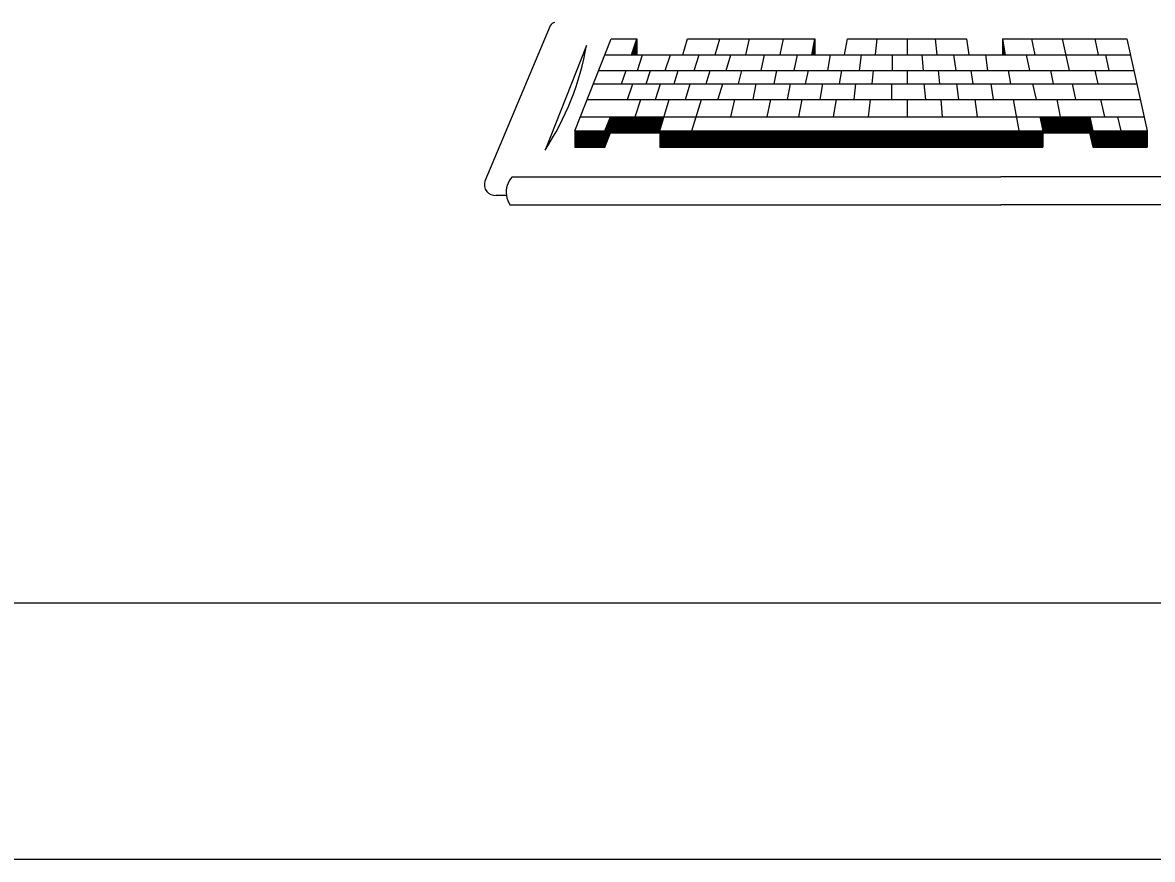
# Model space of a CAD drawing. Extents: x 22369.6 to 22389.4, y 22369.6 to 22386.
# Drawn here: x 22381.968 to 22382.702, y 22369.621 to 22370.165 of the extents above; entities that cross this region are included whole.
import ezdxf

# ---------------------------------------------------------------- set-up
doc = ezdxf.new("R2010")
doc.units = 0
for name, color, linetype in [('Level 1', 7, 'Continuous'), ('Level 2', 7, 'Continuous'), ('Level 25', 7, 'Continuous'), ('Level 5', 7, 'Continuous'), ('Level 7', 7, 'Continuous'), ('Level 9', 7, 'Continuous')]:
    doc.layers.add(name, color=color, linetype=linetype)

msp = doc.modelspace()

# ---------------------------------------------------------------- linework, layer by layer
at = {"layer": 'Level 1'}
msp.add_lwpolyline([(22369.6213, 22380.95463), (22384.28809, 22380.95463), (22384.28809, 22369.6213), (22369.6213, 22369.6213)], close=True, dxfattribs=at)
at = {"layer": 'Level 2'}
for p, q in [((22382.33423, 22370.15038), (22382.30727, 22370.08234)), ((22382.34619, 22370.09472), (22382.34985, 22370.10401)), ((22382.34798, 22370.0993), (22382.38314, 22370.0993)), ((22382.3481, 22370.09963), (22382.38331, 22370.09963)), ((22382.34823, 22370.09993), (22382.38339, 22370.09993)), ((22382.34835, 22370.10026), (22382.38348, 22370.10026)), ((22382.34852, 22370.10063), (22382.38356, 22370.10063)), ((22382.3486, 22370.10093), (22382.38364, 22370.10093)), ((22382.34873, 22370.10126), (22382.38377, 22370.10126)), ((22382.34889, 22370.10159), (22382.38389, 22370.10159)), ((22382.34902, 22370.10193), (22382.38398, 22370.10193)), ((22382.34914, 22370.10226), (22382.38406, 22370.10226)), ((22382.34923, 22370.10259), (22382.38419, 22370.10259)), ((22382.34939, 22370.10293), (22382.38427, 22370.10293)), ((22382.34952, 22370.10322), (22382.38439, 22370.10322)), ((22382.34964, 22370.10355), (22382.38448, 22370.10355)), ((22382.34981, 22370.10393), (22382.35685, 22370.10393)), ((22382.34985, 22370.10401), (22382.34985, 22370.09359)), ((22382.62927, 22370.10393), (22382.63985, 22370.10393)), ((22382.62931, 22370.10355), (22382.66106, 22370.10355)), ((22382.62935, 22370.10322), (22382.66114, 22370.10322)), ((22382.62944, 22370.10293), (22382.66123, 22370.10293)), ((22382.62948, 22370.10259), (22382.66131, 22370.10259)), ((22382.62952, 22370.10226), (22382.66139, 22370.10226)), ((22382.62956, 22370.10193), (22382.66144, 22370.10193)), ((22382.62964, 22370.10159), (22382.66156, 22370.10159)), ((22382.62969, 22370.10126), (22382.66164, 22370.10126)), ((22382.62973, 22370.10093), (22382.66173, 22370.10093)), ((22382.62977, 22370.10063), (22382.66177, 22370.10063)), ((22382.62981, 22370.10026), (22382.66185, 22370.10026)), ((22382.62989, 22370.09993), (22382.66198, 22370.09993)), ((22382.62998, 22370.09963), (22382.66206, 22370.09963)), ((22382.63002, 22370.0993), (22382.66214, 22370.0993)), ((22382.66098, 22370.10388), (22382.66098, 22370.09347)), ((22382.32652, 22370.09472), (22382.32652, 22370.08426)), ((22382.32652, 22370.09472), (22382.34602, 22370.09472)), ((22382.32652, 22370.09468), (22382.69839, 22370.09468)), ((22382.32652, 22370.09434), (22382.69839, 22370.09434)), ((22382.32652, 22370.09401), (22382.69839, 22370.09401)), ((22382.32652, 22370.09368), (22382.69839, 22370.09368)), ((22382.32652, 22370.09334), (22382.34973, 22370.09334)), ((22382.32652, 22370.09301), (22382.3496, 22370.09301)), ((22382.32652, 22370.09268), (22382.34948, 22370.09268)), ((22382.32652, 22370.09238), (22382.34935, 22370.09238)), ((22382.32652, 22370.09201), (22382.34919, 22370.09201)), ((22382.34619, 22370.09472), (22382.34619, 22370.08426)), ((22382.34619, 22370.08426), (22382.34985, 22370.09359)), ((22382.34631, 22370.09497), (22382.38194, 22370.09497)), ((22382.34639, 22370.0953), (22382.38202, 22370.0953)), ((22382.34652, 22370.09568), (22382.38214, 22370.09568)), ((22382.34669, 22370.09601), (22382.38227, 22370.09601)), ((22382.34681, 22370.0963), (22382.38227, 22370.0963)), ((22382.34694, 22370.09663), (22382.38239, 22370.09663)), ((22382.34706, 22370.09697), (22382.38248, 22370.09697)), ((22382.34719, 22370.09734), (22382.38256, 22370.09734)), ((22382.34731, 22370.09763), (22382.38269, 22370.09763)), ((22382.34744, 22370.09797), (22382.38281, 22370.09797)), ((22382.3476, 22370.0983), (22382.38289, 22370.0983)), ((22382.34769, 22370.09859), (22382.38298, 22370.09859)), ((22382.34781, 22370.09897), (22382.38306, 22370.09897)), ((22382.34985, 22370.09359), (22382.38177, 22370.09359)), ((22382.38177, 22370.09472), (22382.38177, 22370.08426)), ((22382.38177, 22370.09334), (22382.63073, 22370.09334)), ((22382.38177, 22370.09301), (22382.63073, 22370.09301)), ((22382.38177, 22370.09268), (22382.63073, 22370.09268)), ((22382.38177, 22370.09238), (22382.63073, 22370.09238)), ((22382.38177, 22370.09201), (22382.63073, 22370.09201)), ((22382.63006, 22370.09897), (22382.66219, 22370.09897)), ((22382.6301, 22370.09859), (22382.66227, 22370.09859)), ((22382.63014, 22370.0983), (22382.66235, 22370.0983)), ((22382.63019, 22370.09797), (22382.66244, 22370.09797)), ((22382.63023, 22370.09763), (22382.66252, 22370.09763)), ((22382.63035, 22370.09734), (22382.6626, 22370.09734)), ((22382.63039, 22370.09697), (22382.66269, 22370.09697)), ((22382.63044, 22370.09663), (22382.66273, 22370.09663)), ((22382.63048, 22370.0963), (22382.66281, 22370.0963)), ((22382.63052, 22370.09601), (22382.66294, 22370.09601)), ((22382.63056, 22370.09568), (22382.66302, 22370.09568)), ((22382.63064, 22370.0953), (22382.6631, 22370.0953)), ((22382.63064, 22370.09497), (22382.66314, 22370.09497)), ((22382.63073, 22370.09472), (22382.63073, 22370.08426)), ((22382.63073, 22370.09347), (22382.66098, 22370.09347)), ((22382.66098, 22370.09347), (22382.66323, 22370.08426)), ((22382.66106, 22370.09334), (22382.69839, 22370.09334)), ((22382.6611, 22370.09301), (22382.69839, 22370.09301)), ((22382.66119, 22370.09268), (22382.69839, 22370.09268)), ((22382.66127, 22370.09238), (22382.69839, 22370.09238)), ((22382.66131, 22370.09201), (22382.69839, 22370.09201)), ((22382.66323, 22370.09472), (22382.66323, 22370.08426)), ((22382.69839, 22370.09472), (22382.69839, 22370.08426)), ((22382.32652, 22370.09168), (22382.34906, 22370.09168)), ((22382.32652, 22370.09138), (22382.34894, 22370.09138)), ((22382.32652, 22370.09105), (22382.34881, 22370.09105)), ((22382.32652, 22370.09072), (22382.34869, 22370.09072)), ((22382.32652, 22370.09034), (22382.34856, 22370.09034)), ((22382.32652, 22370.09005), (22382.34844, 22370.09005)), ((22382.32652, 22370.08972), (22382.34827, 22370.08972)), ((22382.32652, 22370.08938), (22382.34819, 22370.08938)), ((22382.32652, 22370.08909), (22382.34806, 22370.08909)), ((22382.32652, 22370.08872), (22382.34789, 22370.08872)), ((22382.32652, 22370.08838), (22382.34777, 22370.08838)), ((22382.32652, 22370.08805), (22382.34764, 22370.08805)), ((22382.32652, 22370.08776), (22382.34756, 22370.08776)), ((22382.32652, 22370.08743), (22382.34739, 22370.08743)), ((22382.32652, 22370.08705), (22382.34727, 22370.08705)), ((22382.32652, 22370.08672), (22382.34714, 22370.08672)), ((22382.32652, 22370.08643), (22382.34698, 22370.08643)), ((22382.32652, 22370.08609), (22382.34685, 22370.08609)), ((22382.32652, 22370.08576), (22382.34673, 22370.08576)), ((22382.32652, 22370.08543), (22382.34664, 22370.08543)), ((22382.32652, 22370.08509), (22382.34648, 22370.08509)), ((22382.32652, 22370.08476), (22382.34635, 22370.08476)), ((22382.38177, 22370.09168), (22382.63073, 22370.09168)), ((22382.38177, 22370.09138), (22382.63073, 22370.09138)), ((22382.38177, 22370.09105), (22382.63073, 22370.09105)), ((22382.38177, 22370.09072), (22382.63073, 22370.09072)), ((22382.38177, 22370.09034), (22382.63073, 22370.09034)), ((22382.38177, 22370.09005), (22382.63073, 22370.09005)), ((22382.38177, 22370.08972), (22382.63073, 22370.08972)), ((22382.38177, 22370.08938), (22382.63073, 22370.08938)), ((22382.38177, 22370.08909), (22382.63073, 22370.08909)), ((22382.38177, 22370.08872), (22382.63073, 22370.08872)), ((22382.38177, 22370.08838), (22382.63073, 22370.08838)), ((22382.38177, 22370.08805), (22382.63073, 22370.08805)), ((22382.38177, 22370.08776), (22382.63073, 22370.08776)), ((22382.38177, 22370.08743), (22382.63073, 22370.08743)), ((22382.38177, 22370.08705), (22382.63073, 22370.08705)), ((22382.38177, 22370.08672), (22382.63073, 22370.08672)), ((22382.38177, 22370.08643), (22382.63073, 22370.08643)), ((22382.38177, 22370.08609), (22382.63073, 22370.08609)), ((22382.38177, 22370.08576), (22382.63073, 22370.08576)), ((22382.38177, 22370.08543), (22382.63073, 22370.08543)), ((22382.38177, 22370.08509), (22382.63073, 22370.08509)), ((22382.38177, 22370.08476), (22382.63073, 22370.08476)), ((22382.66139, 22370.09168), (22382.69839, 22370.09168)), ((22382.66152, 22370.09138), (22382.69839, 22370.09138)), ((22382.6616, 22370.09105), (22382.69839, 22370.09105)), ((22382.66169, 22370.09072), (22382.69839, 22370.09072)), ((22382.66173, 22370.09034), (22382.69839, 22370.09034)), ((22382.66181, 22370.09005), (22382.69839, 22370.09005)), ((22382.66189, 22370.08972), (22382.69839, 22370.08972)), ((22382.66202, 22370.08938), (22382.69839, 22370.08938)), ((22382.66206, 22370.08909), (22382.69839, 22370.08909)), ((22382.66214, 22370.08872), (22382.69839, 22370.08872)), ((22382.66223, 22370.08838), (22382.69839, 22370.08838)), ((22382.66231, 22370.08805), (22382.69839, 22370.08805)), ((22382.66244, 22370.08776), (22382.69839, 22370.08776)), ((22382.66248, 22370.08743), (22382.69839, 22370.08743)), ((22382.66256, 22370.08705), (22382.69839, 22370.08705)), ((22382.66264, 22370.08672), (22382.69839, 22370.08672)), ((22382.66269, 22370.08643), (22382.69839, 22370.08643)), ((22382.66277, 22370.08609), (22382.69839, 22370.08609)), ((22382.66289, 22370.08576), (22382.69839, 22370.08576)), ((22382.66298, 22370.08543), (22382.69839, 22370.08543)), ((22382.66302, 22370.08509), (22382.69839, 22370.08509)), ((22382.6631, 22370.08476), (22382.69839, 22370.08476)), ((22382.32652, 22370.08443), (22382.34623, 22370.08443)), ((22382.32652, 22370.08426), (22382.34619, 22370.08426)), ((22382.38177, 22370.08443), (22382.63073, 22370.08443)), ((22382.38177, 22370.08426), (22382.63073, 22370.08426)), ((22382.66319, 22370.08443), (22382.69839, 22370.08443)), ((22382.66323, 22370.08426), (22382.69839, 22370.08426)), ((22382.28585, 22370.06493), (22382.60348, 22370.06493)), ((22382.92106, 22370.06493), (22382.60348, 22370.06493))]:
    msp.add_line(p, q, dxfattribs=at)
for centre, radius, start, end in [((22382.1571, 22370.18113), 0.17973, 326.64807, 350.1488), ((22382.29655, 22370.05501), 0.01457, 137.22276, 188.36576)]:
    msp.add_arc(centre, radius, start, end, dxfattribs=at)
at = {"layer": 'Level 25'}
for p, q in [((22382.36664, 22370.15422), (22382.36685, 22370.15422)), ((22382.36681, 22370.15455), (22382.36685, 22370.15455)), ((22382.48256, 22370.15447), (22382.4826, 22370.15447)), ((22382.60439, 22370.15451), (22382.60444, 22370.15451)), ((22382.48244, 22370.14426), (22382.4826, 22370.14426))]:
    msp.add_line(p, q, dxfattribs=at)
msp.add_arc((22382.31368, 22370.16186), 0.0033, 90, 157.23132, dxfattribs=at)
at = {"layer": 'Level 5'}
for p, q in [((22382.31064, 22370.16313), (22382.26823, 22370.06205)), ((22382.27548, 22370.05293), (22382.28214, 22370.05293)), ((22382.28464, 22370.04663), (22382.60348, 22370.04663)), ((22382.92231, 22370.04663), (22382.60348, 22370.04663))]:
    msp.add_line(p, q, dxfattribs=at)
for centre, radius, start, end in [((22382.27475, 22370.05977), 0.00691, 160.7472, 275.96132), ((22382.29655, 22370.05501), 0.01457, 188.36576, 215.19373)]:
    msp.add_arc(centre, radius, start, end, dxfattribs=at)
at = {"layer": 'Level 7'}
for p, q in [((22382.32652, 22370.09472), (22382.35014, 22370.15468)), ((22382.35014, 22370.15468), (22382.36685, 22370.15468)), ((22382.36335, 22370.1443), (22382.36685, 22370.15468)), ((22382.36552, 22370.15088), (22382.36685, 22370.15088)), ((22382.36564, 22370.15126), (22382.36685, 22370.15126)), ((22382.36573, 22370.15159), (22382.36685, 22370.15159)), ((22382.36589, 22370.15193), (22382.36685, 22370.15193)), ((22382.36598, 22370.15222), (22382.36685, 22370.15222)), ((22382.3661, 22370.15255), (22382.36685, 22370.15255)), ((22382.36623, 22370.15293), (22382.36685, 22370.15293)), ((22382.36635, 22370.15326), (22382.36685, 22370.15326)), ((22382.36644, 22370.15355), (22382.36685, 22370.15355)), ((22382.36656, 22370.15388), (22382.36685, 22370.15388)), ((22382.36685, 22370.15468), (22382.36685, 22370.1443)), ((22382.39677, 22370.1443), (22382.39989, 22370.15468)), ((22382.39989, 22370.15468), (22382.4826, 22370.15468)), ((22382.41769, 22370.1443), (22382.42077, 22370.15468)), ((22382.4376, 22370.1443), (22382.4401, 22370.15468)), ((22382.45998, 22370.1443), (22382.46214, 22370.15468)), ((22382.48048, 22370.1443), (22382.4826, 22370.15468)), ((22382.48185, 22370.15084), (22382.4826, 22370.15084)), ((22382.48189, 22370.15118), (22382.4826, 22370.15118)), ((22382.48198, 22370.15151), (22382.4826, 22370.15151)), ((22382.48202, 22370.1518), (22382.4826, 22370.1518)), ((22382.4821, 22370.15218), (22382.4826, 22370.15218)), ((22382.48214, 22370.15251), (22382.4826, 22370.15251)), ((22382.48223, 22370.15284), (22382.4826, 22370.15284)), ((22382.48231, 22370.15313), (22382.4826, 22370.15313)), ((22382.48239, 22370.15347), (22382.4826, 22370.15347)), ((22382.48244, 22370.15384), (22382.4826, 22370.15384)), ((22382.48252, 22370.15418), (22382.4826, 22370.15418)), ((22382.4826, 22370.15468), (22382.4826, 22370.14426)), ((22382.50185, 22370.1443), (22382.50369, 22370.15468)), ((22382.50369, 22370.15468), (22382.58114, 22370.15468)), ((22382.52185, 22370.14438), (22382.52298, 22370.15468)), ((22382.54244, 22370.15468), (22382.54244, 22370.1443)), ((22382.56081, 22370.15468), (22382.56173, 22370.1443)), ((22382.58114, 22370.15468), (22382.58252, 22370.1443)), ((22382.60439, 22370.15468), (22382.68519, 22370.15468)), ((22382.60439, 22370.15468), (22382.60439, 22370.14426)), ((22382.60439, 22370.15468), (22382.60627, 22370.1443)), ((22382.60439, 22370.15418), (22382.60452, 22370.15418)), ((22382.60439, 22370.15384), (22382.60456, 22370.15384)), ((22382.60439, 22370.15351), (22382.60469, 22370.15351)), ((22382.60439, 22370.15318), (22382.60473, 22370.15318)), ((22382.60439, 22370.15288), (22382.60481, 22370.15288)), ((22382.60439, 22370.15251), (22382.60489, 22370.15251)), ((22382.60439, 22370.15218), (22382.60494, 22370.15218)), ((22382.60439, 22370.15188), (22382.60502, 22370.15188)), ((22382.60439, 22370.15155), (22382.60506, 22370.15155)), ((22382.60439, 22370.15122), (22382.60519, 22370.15122)), ((22382.60439, 22370.15084), (22382.60523, 22370.15084)), ((22382.62327, 22370.15468), (22382.62552, 22370.1443)), ((22382.64319, 22370.15468), (22382.64769, 22370.13409)), ((22382.66439, 22370.15468), (22382.66669, 22370.1443)), ((22382.68519, 22370.15468), (22382.69839, 22370.09472)), ((22382.34602, 22370.1443), (22382.68748, 22370.1443)), ((22382.36323, 22370.1443), (22382.36685, 22370.1443)), ((22382.36335, 22370.14468), (22382.36685, 22370.14468)), ((22382.36344, 22370.14501), (22382.36685, 22370.14501)), ((22382.3636, 22370.1453), (22382.36685, 22370.1453)), ((22382.36369, 22370.14563), (22382.36685, 22370.14563)), ((22382.36381, 22370.14597), (22382.36685, 22370.14597)), ((22382.36389, 22370.1463), (22382.36685, 22370.1463)), ((22382.36406, 22370.14663), (22382.36685, 22370.14663)), ((22382.36414, 22370.14697), (22382.36685, 22370.14697)), ((22382.36427, 22370.1473), (22382.36685, 22370.1473)), ((22382.36435, 22370.14759), (22382.36685, 22370.14759)), ((22382.36452, 22370.14797), (22382.36685, 22370.14797)), ((22382.3646, 22370.1483), (22382.36685, 22370.1483)), ((22382.36473, 22370.14859), (22382.36685, 22370.14859)), ((22382.36481, 22370.14893), (22382.36685, 22370.14893)), ((22382.36498, 22370.14926), (22382.36685, 22370.14926)), ((22382.36506, 22370.14963), (22382.36685, 22370.14963)), ((22382.36519, 22370.14993), (22382.36685, 22370.14993)), ((22382.36527, 22370.15026), (22382.36685, 22370.15026)), ((22382.36544, 22370.15059), (22382.36685, 22370.15059)), ((22382.36723, 22370.13409), (22382.37064, 22370.1443)), ((22382.38527, 22370.13409), (22382.38869, 22370.1443)), ((22382.40423, 22370.13409), (22382.40731, 22370.1443)), ((22382.42498, 22370.13409), (22382.42802, 22370.1443)), ((22382.4476, 22370.13409), (22382.44973, 22370.1443)), ((22382.46914, 22370.13409), (22382.47127, 22370.1443)), ((22382.48052, 22370.14459), (22382.4826, 22370.14459)), ((22382.4806, 22370.14488), (22382.4826, 22370.14488)), ((22382.48064, 22370.14522), (22382.4826, 22370.14522)), ((22382.48073, 22370.14559), (22382.4826, 22370.14559)), ((22382.48077, 22370.14593), (22382.4826, 22370.14593)), ((22382.48085, 22370.14622), (22382.4826, 22370.14622)), ((22382.48094, 22370.14655), (22382.4826, 22370.14655)), ((22382.48102, 22370.14688), (22382.4826, 22370.14688)), ((22382.48106, 22370.14722), (22382.4826, 22370.14722)), ((22382.48114, 22370.14755), (22382.4826, 22370.14755)), ((22382.48119, 22370.14788), (22382.4826, 22370.14788)), ((22382.48127, 22370.14822), (22382.4826, 22370.14822)), ((22382.48131, 22370.14851), (22382.4826, 22370.14851)), ((22382.48144, 22370.14888), (22382.4826, 22370.14888)), ((22382.48148, 22370.14922), (22382.4826, 22370.14922)), ((22382.48156, 22370.14951), (22382.4826, 22370.14951)), ((22382.4816, 22370.14984), (22382.4826, 22370.14984)), ((22382.48169, 22370.15018), (22382.4826, 22370.15018)), ((22382.48173, 22370.15055), (22382.4826, 22370.15055)), ((22382.49102, 22370.13409), (22382.49277, 22370.1443)), ((22382.51164, 22370.13409), (22382.51277, 22370.1443)), ((22382.53285, 22370.1443), (22382.53285, 22370.13409)), ((22382.55198, 22370.1443), (22382.55289, 22370.13409)), ((22382.57269, 22370.1443), (22382.5741, 22370.13409)), ((22382.59339, 22370.1443), (22382.59477, 22370.13409)), ((22382.60439, 22370.15055), (22382.60514, 22370.15055)), ((22382.60439, 22370.15022), (22382.60523, 22370.15022)), ((22382.60439, 22370.14988), (22382.60527, 22370.14988)), ((22382.60439, 22370.14959), (22382.60531, 22370.14959)), ((22382.60439, 22370.14922), (22382.60535, 22370.14922)), ((22382.60439, 22370.14888), (22382.60544, 22370.14888)), ((22382.60439, 22370.14855), (22382.60548, 22370.14855)), ((22382.60439, 22370.14826), (22382.60552, 22370.14826)), ((22382.60439, 22370.14793), (22382.60564, 22370.14793)), ((22382.60439, 22370.14755), (22382.60569, 22370.14755)), ((22382.60439, 22370.14722), (22382.60573, 22370.14722)), ((22382.60439, 22370.14693), (22382.60577, 22370.14693)), ((22382.60439, 22370.14659), (22382.60585, 22370.14659)), ((22382.60439, 22370.14626), (22382.60589, 22370.14626)), ((22382.60439, 22370.14593), (22382.60594, 22370.14593)), ((22382.60439, 22370.14559), (22382.60606, 22370.14559)), ((22382.60439, 22370.14526), (22382.6061, 22370.14526)), ((22382.60439, 22370.14493), (22382.60614, 22370.14493)), ((22382.60439, 22370.14463), (22382.60619, 22370.14463)), ((22382.60439, 22370.14426), (22382.60627, 22370.14426)), ((22382.61981, 22370.1443), (22382.62202, 22370.13409)), ((22382.67139, 22370.1443), (22382.67364, 22370.13409)), ((22382.34206, 22370.13409), (22382.68973, 22370.13409)), ((22382.35698, 22370.1253), (22382.35994, 22370.13409)), ((22382.37294, 22370.1253), (22382.37585, 22370.13409)), ((22382.39106, 22370.1253), (22382.39369, 22370.13409)), ((22382.41189, 22370.1253), (22382.4146, 22370.13409)), ((22382.43298, 22370.1253), (22382.43514, 22370.13409)), ((22382.45602, 22370.1253), (22382.45781, 22370.13409)), ((22382.47652, 22370.1253), (22382.47835, 22370.13409)), ((22382.49848, 22370.1253), (22382.50002, 22370.13409)), ((22382.51977, 22370.1253), (22382.52073, 22370.13409)), ((22382.54244, 22370.13409), (22382.54244, 22370.1253)), ((22382.56264, 22370.13409), (22382.56344, 22370.1253)), ((22382.58389, 22370.13409), (22382.5851, 22370.1253)), ((22382.6081, 22370.13409), (22382.60973, 22370.1253)), ((22382.63569, 22370.13409), (22382.63727, 22370.1253)), ((22382.66452, 22370.13409), (22382.66648, 22370.1253)), ((22382.33856, 22370.1253), (22382.69164, 22370.1253)), ((22382.36089, 22370.11526), (22382.36427, 22370.1253)), ((22382.37894, 22370.11526), (22382.38235, 22370.1253)), ((22382.39856, 22370.11526), (22382.4016, 22370.1253)), ((22382.41973, 22370.11551), (22382.42269, 22370.1253)), ((22382.44244, 22370.11526), (22382.44448, 22370.1253)), ((22382.46469, 22370.11526), (22382.46677, 22370.1253)), ((22382.48589, 22370.11526), (22382.48769, 22370.1253)), ((22382.50802, 22370.11526), (22382.5091, 22370.1253)), ((22382.53239, 22370.1253), (22382.53239, 22370.11526)), ((22382.55344, 22370.1253), (22382.55435, 22370.11526)), ((22382.57456, 22370.1253), (22382.57594, 22370.11526)), ((22382.59694, 22370.1253), (22382.59831, 22370.11526)), ((22382.62402, 22370.1253), (22382.62623, 22370.11526)), ((22382.64973, 22370.1253), (22382.65194, 22370.11526)), ((22382.3346, 22370.11526), (22382.69389, 22370.11526)), ((22382.36577, 22370.10401), (22382.36956, 22370.11526)), ((22382.38177, 22370.09472), (22382.38798, 22370.11526)), ((22382.40269, 22370.09472), (22382.40885, 22370.11526)), ((22382.42785, 22370.10401), (22382.43056, 22370.11526)), ((22382.4516, 22370.10401), (22382.45394, 22370.11526)), ((22382.47206, 22370.10401), (22382.47439, 22370.11526)), ((22382.49473, 22370.10401), (22382.49669, 22370.11526)), ((22382.51744, 22370.10401), (22382.51869, 22370.11526)), ((22382.54244, 22370.11526), (22382.54244, 22370.10401)), ((22382.56435, 22370.11526), (22382.56535, 22370.10401)), ((22382.58648, 22370.11526), (22382.58798, 22370.10401)), ((22382.61148, 22370.11526), (22382.6151, 22370.09493)), ((22382.63985, 22370.11526), (22382.64194, 22370.10401)), ((22382.66823, 22370.11526), (22382.67073, 22370.10401)), ((22382.33019, 22370.10401), (22382.69639, 22370.10401)), ((22382.62869, 22370.10401), (22382.63073, 22370.09472)), ((22382.66123, 22370.10384), (22382.66323, 22370.09472)), ((22382.67919, 22370.10401), (22382.68127, 22370.09472)), ((22382.38177, 22370.09472), (22382.63073, 22370.09472)), ((22382.66323, 22370.09472), (22382.69839, 22370.09472))]:
    msp.add_line(p, q, dxfattribs=at)
for points in [[(22382.36685, 22370.15468), (22382.36314, 22370.14409), (22382.36685, 22370.1443)], [(22382.4826, 22370.15468), (22382.48048, 22370.14438), (22382.4826, 22370.14426)]]:
    msp.add_lwpolyline(points, close=True, dxfattribs=at)
at = {"layer": 'Level 9'}
msp.add_line((22370.1213, 22369.78797), (22383.20409, 22369.78797), dxfattribs=at)

doc.saveas('drawing.dxf')
